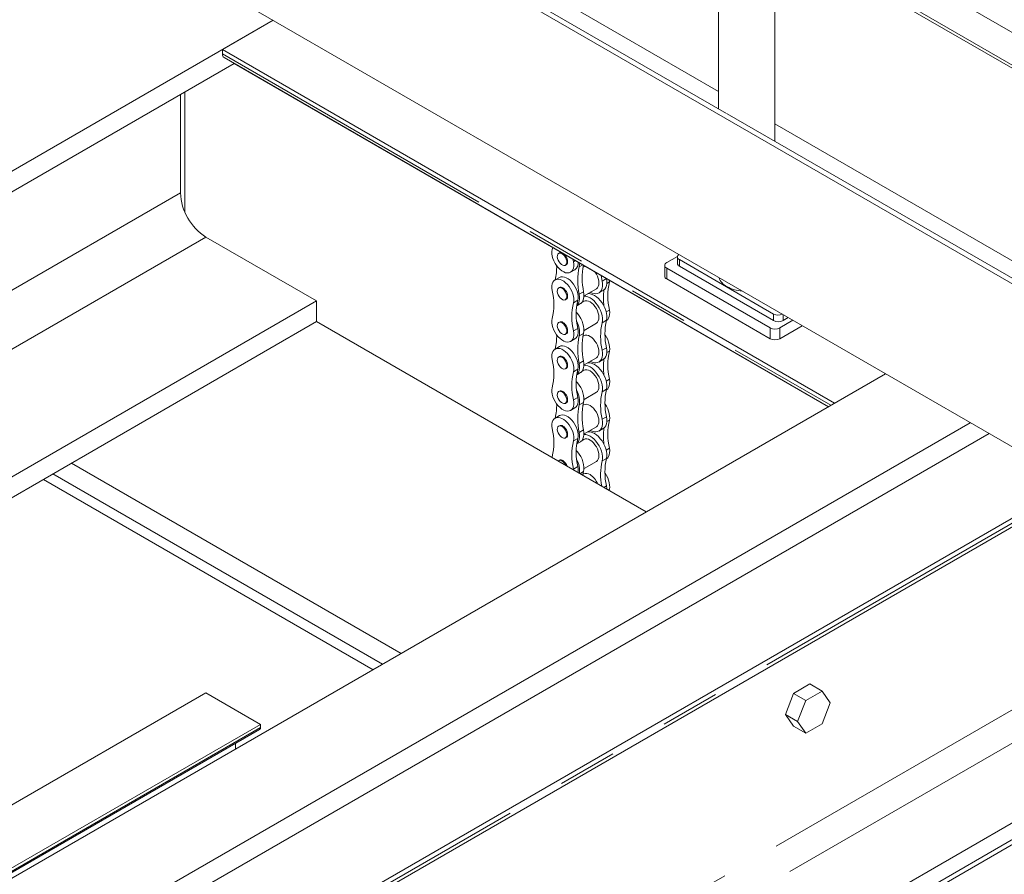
# Model space of a CAD drawing. Header units: millimetres. Extents: x 525 to 29324, y 175 to 20618.
# Tile 304 of 588: x 13493 to 14232, y 16055 to 16696. Entities that reach past the tile are written whole.
import ezdxf

# ---------------------------------------------------------------- set-up
doc = ezdxf.new("R2010")
doc.units = ezdxf.units.MM
doc.linetypes.add('SLD-Centrada-doble', pattern=[12.7, 6.35, -1.27, 1.27, -1.27, 1.27, -1.27])
doc.linetypes.add('SLD-Continua', pattern=[0])

msp = doc.modelspace()

# ---------------------------------------------------------------- linework, layer by layer
at = {"color": 7, "linetype": 'SLD-Continua', "lineweight": 18, "ltscale": 35}
for p, q in [((14023.25, 16625.54), (13410.83, 16979.08)), ((15245.57, 15915.83), (13407.09, 16977.16)), ((14017.28, 16642.11), (13446.62, 16971.55)), ((14017.28, 16975.28), (14017.28, 16628.99)), ((14059.44, 16604.65), (14059.44, 16949.61)), ((13407.09, 16854.68), (15206.69, 15815.8)), ((14059.44, 16789.24), (14472.05, 16551.05)), ((14059.44, 16764.75), (14472.05, 16526.55)), ((14059.44, 16762.3), (14472.05, 16524.1)), ((14059.44, 16762.3), (14472.05, 16524.1)), ((13682.87, 16695.48), (9992.56, 14565.11)), ((13682.87, 16695.48), (9992.56, 14565.11)), ((13682.87, 16695.48), (9992.56, 14565.11)), ((13682.87, 16695.48), (9992.56, 14565.11)), ((13682.87, 16695.48), (9992.56, 14565.11)), ((13682.87, 16695.48), (9992.56, 14565.11)), ((13682.87, 16695.48), (9992.56, 14565.11)), ((13682.87, 16695.48), (9992.56, 14565.11)), ((13682.87, 16695.48), (13644.74, 16673.47)), ((13682.87, 16695.48), (13644.74, 16673.47)), ((13682.87, 16695.48), (13644.74, 16673.47)), ((13682.87, 16695.48), (13644.74, 16673.47)), ((13682.87, 16695.48), (13644.74, 16673.47)), ((13682.87, 16695.48), (13644.74, 16673.47)), ((13682.87, 16695.48), (13644.74, 16673.47)), ((13682.87, 16695.48), (13644.74, 16673.47)), ((13644.74, 16673.47), (14104.36, 16408.13)), ((13644.74, 16673.47), (13644.74, 16670.2)), ((13644.74, 16673.47), (14104.36, 16408.13)), ((13644.74, 16673.47), (13644.74, 16670.2)), ((13644.74, 16673.47), (14104.36, 16408.13)), ((13644.74, 16673.47), (13644.74, 16670.2)), ((13644.74, 16673.47), (14104.36, 16408.13)), ((13644.74, 16673.47), (13644.74, 16670.2)), ((13644.74, 16673.47), (14104.36, 16408.13)), ((13644.74, 16673.47), (13644.74, 16670.2)), ((13644.74, 16673.47), (14104.36, 16408.13)), ((13644.74, 16673.47), (13644.74, 16670.2)), ((13644.74, 16673.47), (14104.36, 16408.13)), ((13644.74, 16673.47), (13644.74, 16670.2)), ((13644.74, 16673.47), (14104.36, 16408.13)), ((13644.74, 16673.47), (13644.74, 16670.2)), ((13645.98, 16667.45), (14099.77, 16405.49)), ((13645.98, 16667.45), (14099.77, 16405.49)), ((13645.98, 16667.45), (14099.77, 16405.49)), ((13645.98, 16667.45), (14099.77, 16405.49)), ((13645.98, 16667.45), (14099.77, 16405.49)), ((13645.98, 16667.45), (14099.77, 16405.49)), ((13645.98, 16667.45), (14099.77, 16405.49)), ((13645.98, 16667.45), (14099.77, 16405.49)), ((13653.59, 16663.06), (13042.99, 16310.57)), ((13653.59, 16663.06), (13042.99, 16310.57)), ((13653.59, 16663.06), (13042.99, 16310.57)), ((13653.59, 16663.06), (13042.99, 16310.57)), ((13653.59, 16663.06), (13042.99, 16310.57)), ((13653.59, 16663.06), (13042.99, 16310.57)), ((13653.59, 16663.06), (13042.99, 16310.57)), ((13653.59, 16663.06), (13042.99, 16310.57)), ((13653.58, 16663.06), (14099.76, 16405.48)), ((13653.58, 16663.06), (14099.76, 16405.48)), ((13653.58, 16663.06), (14099.76, 16405.48)), ((13653.58, 16663.06), (14099.76, 16405.48)), ((13653.58, 16663.06), (14099.76, 16405.48)), ((13653.58, 16663.06), (14099.76, 16405.48)), ((13653.58, 16663.06), (14099.76, 16405.48)), ((13653.58, 16663.06), (14099.76, 16405.48)), ((13613.27, 16565.87), (13613.27, 16639.79)), ((13613.27, 16565.87), (13613.27, 16639.79)), ((13613.27, 16565.87), (13613.27, 16639.79)), ((13613.27, 16565.87), (13613.27, 16639.79)), ((13613.27, 16565.87), (13613.27, 16639.79)), ((13613.27, 16565.87), (13613.27, 16639.79)), ((13613.27, 16565.87), (13613.27, 16639.79)), ((13613.27, 16565.87), (13613.27, 16639.79)), ((13616.45, 16551.85), (13616.45, 16641.63)), ((14636.08, 16271.77), (14023.66, 16625.31)), ((14472.05, 16379.58), (14059.44, 16617.77)), ((13715.45, 16484.84), (13632.36, 16532.8)), ((13715.45, 16484.84), (13632.36, 16532.8)), ((13715.45, 16484.84), (13632.36, 16532.8)), ((13715.45, 16484.84), (13632.36, 16532.8)), ((13715.45, 16484.84), (13632.36, 16532.8)), ((13715.45, 16484.84), (13632.36, 16532.8)), ((13715.45, 16484.84), (13632.36, 16532.8)), ((13715.45, 16484.84), (13632.36, 16532.8)), ((13892.35, 16523.43), (13892.72, 16525)), ((13897.76, 16520.85), (13897.17, 16520.52)), ((13902.27, 16511.69), (13902.85, 16512.03)), ((13907.89, 16516.24), (13908.26, 16514.24)), ((13978.26, 16513.59), (13986.39, 16518.28)), ((13986.34, 16517.88), (13986.34, 16512.98)), ((14058.51, 16475.01), (13987.8, 16515.83)), ((13906.12, 16506.37), (13909.39, 16508.26)), ((13915.95, 16510.54), (13915.48, 16510.27)), ((13976.79, 16511.55), (13976.79, 16503.38)), ((14056.04, 16464.6), (13978.26, 16509.51)), ((14058.51, 16470.12), (13987.8, 16510.94)), ((13897.76, 16502.47), (13894.5, 16500.58)), ((13933, 16501.76), (13933.03, 16501.6)), ((13935.45, 16500.34), (13935.23, 16499.1)), ((14056.04, 16456.44), (13978.26, 16501.34)), ((13897.76, 16494.93), (13897.17, 16494.59)), ((13916.22, 16488.7), (13925.47, 16494.04)), ((13927.31, 16490.85), (13930.58, 16492.74)), ((13715.45, 16484.84), (13228.28, 16203.61)), ((13715.45, 16484.84), (13228.28, 16203.61)), ((13715.45, 16484.84), (13228.28, 16203.61)), ((13715.45, 16484.84), (13228.28, 16203.61)), ((13715.45, 16484.84), (13228.28, 16203.61)), ((13715.45, 16484.84), (13228.28, 16203.61)), ((13715.45, 16484.84), (13228.28, 16203.61)), ((13715.45, 16484.84), (13228.28, 16203.61)), ((13715.45, 16469.33), (13715.45, 16484.84)), ((13715.45, 16469.33), (13715.45, 16484.84)), ((13715.45, 16469.33), (13715.45, 16484.84)), ((13715.45, 16469.33), (13715.45, 16484.84)), ((13715.45, 16469.33), (13715.45, 16484.84)), ((13715.45, 16469.33), (13715.45, 16484.84)), ((13715.45, 16469.33), (13715.45, 16484.84)), ((13715.45, 16469.33), (13715.45, 16484.84)), ((13902.27, 16485.77), (13902.85, 16486.1)), ((13910.73, 16481.28), (13913.48, 16482.87)), ((13915.95, 16484.62), (13914.7, 16483.9)), ((13715.45, 16469.33), (13241.72, 16195.85)), ((13715.45, 16469.33), (13241.72, 16195.85)), ((13715.45, 16469.33), (13241.72, 16195.85)), ((13715.45, 16469.33), (13241.72, 16195.85)), ((13715.45, 16469.33), (13241.72, 16195.85)), ((13715.45, 16469.33), (13241.72, 16195.85)), ((13715.45, 16469.33), (13241.72, 16195.85)), ((13715.45, 16469.33), (13241.72, 16195.85)), ((13715.45, 16469.33), (13962.9, 16326.47)), ((13715.45, 16469.33), (13962.9, 16326.47)), ((13715.45, 16469.33), (13962.9, 16326.47)), ((13715.45, 16469.33), (13962.9, 16326.47)), ((13715.45, 16469.33), (13962.9, 16326.47)), ((13715.45, 16469.33), (13962.9, 16326.47)), ((13715.45, 16469.33), (13962.9, 16326.47)), ((13715.45, 16469.33), (13962.9, 16326.47)), ((13897.76, 16469), (13897.17, 16468.67)), ((13916.22, 16462.78), (13925.47, 16468.12)), ((13932.94, 16470.01), (13933.09, 16470.09)), ((14072.95, 16470.29), (14063.11, 16464.6)), ((14069.42, 16472.33), (14065.58, 16470.12)), ((13902.27, 16459.84), (13902.85, 16460.18)), ((14080.03, 16466.2), (14063.11, 16456.44)), ((13906.12, 16454.52), (13909.39, 16456.41)), ((13915.95, 16458.69), (13915.48, 16458.42)), ((13897.76, 16450.62), (13894.5, 16448.73)), ((13897.76, 16443.08), (13897.17, 16442.74)), ((13916.22, 16436.85), (13925.47, 16442.19)), ((13927.31, 16439), (13930.58, 16440.89)), ((13902.27, 16433.91), (13902.85, 16434.25)), ((13910.73, 16429.43), (13913.48, 16431.02)), ((13915.95, 16432.77), (13914.7, 16432.05)), ((14142.49, 16430.15), (10452.18, 14299.78)), ((14142.49, 16430.15), (10452.18, 14299.78)), ((14142.49, 16430.15), (10452.18, 14299.78)), ((14142.49, 16430.15), (10452.18, 14299.78)), ((14142.49, 16430.15), (10452.18, 14299.78)), ((14142.49, 16430.15), (10452.18, 14299.78)), ((14142.49, 16430.15), (10452.18, 14299.78)), ((14142.49, 16430.15), (10452.18, 14299.78)), ((14104.36, 16408.13), (14142.49, 16430.15)), ((14104.36, 16408.13), (14142.49, 16430.15)), ((14104.36, 16408.13), (14142.49, 16430.15)), ((14104.36, 16408.13), (14142.49, 16430.15)), ((14104.36, 16408.13), (14142.49, 16430.15)), ((14104.36, 16408.13), (14142.49, 16430.15)), ((14104.36, 16408.13), (14142.49, 16430.15)), ((14104.36, 16408.13), (14142.49, 16430.15)), ((13897.76, 16417.15), (13897.17, 16416.81)), ((13916.22, 16410.93), (13925.47, 16416.27)), ((13932.94, 16418.16), (13933.09, 16418.24)), ((13902.27, 16407.99), (13902.85, 16408.33)), ((13906.12, 16402.67), (13909.39, 16404.56)), ((13915.95, 16406.84), (13915.48, 16406.57)), ((13897.76, 16398.77), (13894.5, 16396.88)), ((10515.82, 14263.04), (14206.13, 16393.41)), ((10515.82, 14263.04), (14206.13, 16393.41)), ((10515.82, 14263.04), (14206.13, 16393.41)), ((10515.82, 14263.04), (14206.13, 16393.41)), ((10515.82, 14263.04), (14206.13, 16393.41)), ((10515.82, 14263.04), (14206.13, 16393.41)), ((10515.82, 14263.04), (14206.13, 16393.41)), ((10515.82, 14263.04), (14206.13, 16393.41)), ((13897.76, 16391.23), (13897.17, 16390.89)), ((13916.22, 16385), (13925.47, 16390.34)), ((13927.31, 16387.15), (13930.58, 16389.04)), ((14220.27, 16385.24), (10529.96, 14254.88)), ((14220.27, 16385.24), (10529.96, 14254.88)), ((14220.27, 16385.24), (10529.96, 14254.88)), ((14220.27, 16385.24), (10529.96, 14254.88)), ((14220.27, 16385.24), (10529.96, 14254.88)), ((13902.27, 16382.06), (13902.85, 16382.4)), ((13910.73, 16377.58), (13913.48, 16379.17)), ((13915.95, 16380.92), (13914.7, 16380.2)), ((13892.22, 16367.28), (13892.35, 16367.87)), ((13897.76, 16365.3), (13897.17, 16364.96)), ((13916.22, 16359.08), (13925.47, 16364.42)), ((13932.94, 16366.31), (13933.09, 16366.39)), ((13531.6, 16363.19), (13779.05, 16220.34)), ((13531.6, 16363.19), (13779.05, 16220.34)), ((13531.6, 16363.19), (13779.05, 16220.34)), ((13531.6, 16363.19), (13779.05, 16220.34)), ((13531.6, 16363.19), (13779.05, 16220.34)), ((13531.6, 16363.19), (13779.05, 16220.34)), ((13531.6, 16363.19), (13779.05, 16220.34)), ((13531.6, 16363.19), (13779.05, 16220.34)), ((13908.26, 16358.69), (13908.39, 16357.94)), ((13757.84, 16208.09), (13510.39, 16350.95)), ((13757.84, 16208.09), (13510.39, 16350.95)), ((13757.84, 16208.09), (13510.39, 16350.95)), ((13757.84, 16208.09), (13510.39, 16350.95)), ((13757.84, 16208.09), (13510.39, 16350.95)), ((13757.84, 16208.09), (13510.39, 16350.95)), ((13757.84, 16208.09), (13510.39, 16350.95)), ((13757.84, 16208.09), (13510.39, 16350.95)), ((13764.91, 16212.18), (13517.46, 16355.03)), ((13764.91, 16212.18), (13517.46, 16355.03)), ((13764.91, 16212.18), (13517.46, 16355.03)), ((13764.91, 16212.18), (13517.46, 16355.03)), ((13764.91, 16212.18), (13517.46, 16355.03)), ((13764.91, 16212.18), (13517.46, 16355.03)), ((13764.91, 16212.18), (13517.46, 16355.03)), ((13764.91, 16212.18), (13517.46, 16355.03)), ((13915.95, 16354.99), (13915.48, 16354.72)), ((14283.91, 16348.51), (10593.6, 14218.14)), ((14283.91, 16348.51), (10593.6, 14218.14)), ((14283.91, 16348.51), (10593.6, 14218.14)), ((14283.91, 16348.51), (10593.6, 14218.14)), ((14283.91, 16348.51), (10593.6, 14218.14)), ((13935.23, 16343.55), (13935, 16342.58)), ((13636.2, 15968.12), (14246.81, 16320.62)), ((13636.2, 15968.12), (14246.81, 16320.62)), ((13636.2, 15968.12), (14246.81, 16320.62)), ((13636.2, 15968.12), (14246.81, 16320.62)), ((13636.2, 15968.12), (14246.81, 16320.62)), ((14085.73, 16197.35), (14073.48, 16190.27)), ((14085.73, 16197.35), (14073.48, 16190.27)), ((14085.73, 16197.35), (14073.48, 16190.27)), ((14085.73, 16197.35), (14094.92, 16192.04)), ((14085.73, 16197.35), (14094.92, 16192.04)), ((14085.73, 16197.35), (14094.92, 16192.04)), ((13632.36, 16190.73), (13441.48, 16080.53)), ((13632.36, 16190.73), (13441.48, 16080.53)), ((13632.36, 16190.73), (13441.48, 16080.53)), ((13632.36, 16190.73), (13441.48, 16080.53)), ((13632.36, 16190.73), (13441.48, 16080.53)), ((13632.36, 16190.73), (13441.48, 16080.53)), ((13632.36, 16190.73), (13441.48, 16080.53)), ((13632.36, 16190.73), (13441.48, 16080.53)), ((13632.36, 16190.73), (13673.38, 16167.05)), ((13632.36, 16190.73), (13673.38, 16167.05)), ((13632.36, 16190.73), (13673.38, 16167.05)), ((13632.36, 16190.73), (13673.38, 16167.05)), ((13632.36, 16190.73), (13673.38, 16167.05)), ((13632.36, 16190.73), (13673.38, 16167.05)), ((13632.36, 16190.73), (13673.38, 16167.05)), ((13632.36, 16190.73), (13673.38, 16167.05)), ((14073.48, 16190.27), (14067.36, 16174.49)), ((14073.48, 16190.27), (14067.36, 16174.49)), ((14073.48, 16190.27), (14067.36, 16174.49)), ((14073.48, 16190.27), (14082.68, 16184.97)), ((14073.48, 16190.27), (14082.68, 16184.97)), ((14073.48, 16190.27), (14082.68, 16184.97)), ((14094.92, 16192.04), (14082.68, 16184.97)), ((14094.92, 16192.04), (14082.68, 16184.97)), ((14094.92, 16192.04), (14082.68, 16184.97)), ((14101.05, 16183.33), (14094.92, 16192.04)), ((14101.05, 16183.33), (14094.92, 16192.04)), ((14101.05, 16183.33), (14094.92, 16192.04)), ((14082.68, 16184.97), (14076.55, 16169.18)), ((14082.68, 16184.97), (14076.55, 16169.18)), ((14082.68, 16184.97), (14076.55, 16169.18)), ((14094.92, 16167.54), (14101.05, 16183.33)), ((14094.92, 16167.54), (14101.05, 16183.33)), ((14094.92, 16167.54), (14101.05, 16183.33)), ((14067.36, 16174.49), (14076.55, 16169.18)), ((14067.36, 16174.49), (14073.48, 16165.78)), ((14067.36, 16174.49), (14076.55, 16169.18)), ((14067.36, 16174.49), (14073.48, 16165.78)), ((14067.36, 16174.49), (14076.55, 16169.18)), ((14067.36, 16174.49), (14073.48, 16165.78)), ((13673.38, 16167.05), (13482.49, 16056.86)), ((13673.38, 16167.05), (13482.49, 16056.86)), ((13673.38, 16167.05), (13482.49, 16056.86)), ((13673.38, 16167.05), (13482.49, 16056.86)), ((13673.38, 16167.05), (13482.49, 16056.86)), ((13673.38, 16167.05), (13482.49, 16056.86)), ((13673.38, 16167.05), (13482.49, 16056.86)), ((13673.38, 16167.05), (13482.49, 16056.86)), ((13673.38, 16167.05), (13673.38, 16164.64)), ((13673.38, 16167.05), (13673.38, 16164.64)), ((13673.38, 16167.05), (13673.38, 16164.64)), ((13673.38, 16167.05), (13673.38, 16164.64)), ((13673.38, 16167.05), (13673.38, 16164.64)), ((13673.38, 16167.05), (13673.38, 16164.64)), ((13673.38, 16167.05), (13673.38, 16164.64)), ((13673.38, 16167.05), (13673.38, 16164.64)), ((14073.48, 16165.78), (14082.68, 16160.47)), ((14073.48, 16165.78), (14082.68, 16160.47)), ((14073.48, 16165.78), (14082.68, 16160.47)), ((14076.55, 16169.18), (14082.68, 16160.47)), ((14076.55, 16169.18), (14082.68, 16160.47)), ((14076.55, 16169.18), (14082.68, 16160.47)), ((14082.68, 16160.47), (14094.92, 16167.54)), ((14082.68, 16160.47), (14094.92, 16167.54)), ((14082.68, 16160.47), (14094.92, 16167.54)), ((13485.49, 16055.12), (13672.73, 16163.22)), ((13485.49, 16055.12), (13672.73, 16163.22)), ((13485.49, 16055.12), (13672.73, 16163.22)), ((13485.49, 16055.12), (13672.73, 16163.22)), ((13485.49, 16055.12), (13672.73, 16163.22)), ((13485.49, 16055.12), (13672.73, 16163.22)), ((13485.49, 16055.12), (13672.73, 16163.22)), ((13485.49, 16055.12), (13672.73, 16163.22)), ((13654.67, 16152.79), (13654.67, 16148.54)), ((13654.67, 16152.79), (13654.67, 16148.54)), ((13654.67, 16152.79), (13654.67, 16148.54)), ((13654.67, 16152.79), (13654.67, 16148.54)), ((13654.67, 16152.79), (13654.67, 16148.54)), ((13654.67, 16152.79), (13654.67, 16148.54)), ((13654.67, 16152.79), (13654.67, 16148.54)), ((13654.67, 16152.79), (13654.67, 16148.54)), ((14316.49, 16122.35), (13842.76, 15848.88)), ((14316.49, 16122.35), (13842.76, 15848.88)), ((14316.49, 16122.35), (13842.76, 15848.88)), ((14316.49, 16122.35), (13842.76, 15848.88)), ((14316.49, 16122.35), (13842.76, 15848.88))]:
    msp.add_line(p, q, dxfattribs=at)
at = {"color": 8, "linetype": 'SLD-Centrada-doble', "lineweight": 18, "ltscale": 35}
for p, q in [((13644.74, 16670.2), (14101.53, 16406.5)), ((13644.74, 16670.2), (14101.53, 16406.5)), ((13644.74, 16670.2), (14101.53, 16406.5)), ((13644.74, 16670.2), (14101.53, 16406.5)), ((13644.74, 16670.2), (14101.53, 16406.5)), ((13644.74, 16670.2), (14101.53, 16406.5)), ((13644.74, 16670.2), (14101.53, 16406.5)), ((13644.74, 16670.2), (14101.53, 16406.5)), ((13613.27, 16565.87), (13107.01, 16273.61)), ((13613.27, 16565.87), (13107.01, 16273.61)), ((13613.27, 16565.87), (13107.01, 16273.61)), ((13613.27, 16565.87), (13107.01, 16273.61)), ((13613.27, 16565.87), (13107.01, 16273.61)), ((13613.27, 16565.87), (13107.01, 16273.61)), ((13613.27, 16565.87), (13107.01, 16273.61)), ((13613.27, 16565.87), (13107.01, 16273.61)), ((13632.36, 16532.8), (13145.2, 16251.57)), ((13632.36, 16532.8), (13145.2, 16251.57)), ((13632.36, 16532.8), (13145.2, 16251.57)), ((13632.36, 16532.8), (13145.2, 16251.57)), ((13632.36, 16532.8), (13145.2, 16251.57)), ((13632.36, 16532.8), (13145.2, 16251.57)), ((13632.36, 16532.8), (13145.2, 16251.57)), ((13632.36, 16532.8), (13145.2, 16251.57)), ((13908.26, 16514.24), (13909.81, 16515.14)), ((13912.66, 16510.47), (13915.28, 16511.98)), ((13987.8, 16510.94), (13987.8, 16515.83)), ((13978.26, 16501.34), (13978.26, 16509.51)), ((13933.03, 16501.6), (13929.76, 16499.72)), ((13935.23, 16499.1), (13933.29, 16497.98)), ((13912.66, 16489.85), (13915.93, 16491.73)), ((13908.26, 16483.53), (13911.53, 16485.42)), ((13935.23, 16477.96), (13932.83, 16476.57)), ((14058.51, 16475.01), (14058.51, 16470.12)), ((13933.03, 16470.38), (13929.76, 16468.49)), ((14065.58, 16470.12), (14065.58, 16474.54)), ((13908.26, 16462.39), (13911.53, 16464.28)), ((13912.66, 16458.62), (13915.93, 16460.51)), ((14056.04, 16464.6), (14056.04, 16456.44)), ((14063.11, 16456.44), (14063.11, 16464.6)), ((13933.03, 16449.75), (13929.76, 16447.87)), ((13935.23, 16447.25), (13933.29, 16446.13)), ((13912.66, 16438), (13915.93, 16439.88)), ((13908.26, 16431.68), (13911.53, 16433.57)), ((13935.23, 16426.11), (13932.83, 16424.72)), ((13933.03, 16418.53), (13929.76, 16416.64)), ((13908.26, 16410.54), (13911.53, 16412.43)), ((13912.66, 16406.77), (13915.93, 16408.65)), ((13933.03, 16397.9), (13929.76, 16396.02)), ((13935.23, 16395.4), (13933.29, 16394.28)), ((13912.66, 16386.15), (13915.93, 16388.03)), ((13908.26, 16379.83), (13911.53, 16381.72)), ((13935.23, 16374.26), (13932.83, 16372.87)), ((13933.03, 16366.67), (13929.76, 16364.79)), ((13908.26, 16358.69), (13911.53, 16360.58)), ((13913.15, 16355.2), (13915.93, 16356.8)), ((13933.03, 16346.05), (13931.01, 16344.89)), ((13935.23, 16343.55), (13934.28, 16343)), ((14245.8, 16322.74), (13633.86, 15969.47)), ((14245.8, 16322.74), (13633.86, 15969.47)), ((14245.8, 16322.74), (13633.86, 15969.47)), ((14245.8, 16322.74), (13633.86, 15969.47)), ((14245.8, 16322.74), (13633.86, 15969.47)), ((14252.85, 16186.83), (13755.1, 15899.48)), ((14252.85, 16186.83), (13755.1, 15899.48)), ((14252.85, 16186.83), (13755.1, 15899.48)), ((14252.85, 16186.83), (13755.1, 15899.48)), ((14252.85, 16186.83), (13755.1, 15899.48)), ((13673.38, 16164.64), (13484.58, 16055.65)), ((13673.38, 16164.64), (13484.58, 16055.65)), ((13673.38, 16164.64), (13484.58, 16055.65)), ((13673.38, 16164.64), (13484.58, 16055.65)), ((13673.38, 16164.64), (13484.58, 16055.65)), ((13673.38, 16164.64), (13484.58, 16055.65)), ((13673.38, 16164.64), (13484.58, 16055.65)), ((13673.38, 16164.64), (13484.58, 16055.65)), ((14263.26, 16167.8), (13776.79, 15886.96)), ((14263.26, 16167.8), (13776.79, 15886.96)), ((14263.26, 16167.8), (13776.79, 15886.96)), ((14263.26, 16167.8), (13776.79, 15886.96)), ((14263.26, 16167.8), (13776.79, 15886.96)), ((14311.28, 16135.64), (13828.65, 15857.02)), ((14311.28, 16135.64), (13828.65, 15857.02)), ((14311.28, 16135.64), (13828.65, 15857.02)), ((14311.28, 16135.64), (13828.65, 15857.02)), ((14311.28, 16135.64), (13828.65, 15857.02)), ((14316.49, 16126.12), (13839.5, 15850.76)), ((14316.49, 16126.12), (13839.5, 15850.76)), ((14316.49, 16126.12), (13839.5, 15850.76)), ((14316.49, 16126.12), (13839.5, 15850.76)), ((14316.49, 16126.12), (13839.5, 15850.76))]:
    msp.add_line(p, q, dxfattribs=at)
at = {"color": 7, "linetype": 'SLD-Continua', "lineweight": 18, "ltscale": 35, "flags": 128}
for points in [[(13908.26, 16514.24), (13908.5, 16512.48), (13908.49, 16510.84), (13908.24, 16509.36), (13907.74, 16508.1), (13907.02, 16507.09), (13906.1, 16506.36), (13905.01, 16505.94), (13903.77, 16505.83), (13902.43, 16506.05), (13901.02, 16506.57), (13899.59, 16507.4), (13898.19, 16508.49), (13896.85, 16509.83), (13895.61, 16511.37), (13894.51, 16513.05), (13893.59, 16514.85), (13892.87, 16516.68), (13892.38, 16518.52), (13892.12, 16520.28), (13892.11, 16521.94), (13892.35, 16523.43)], [(13899.72, 16520.26), (13900.69, 16519.55), (13901.59, 16518.58), (13902.35, 16517.42), (13902.92, 16516.17), (13903.25, 16514.91), (13903.31, 16513.74), (13903.12, 16512.75), (13902.66, 16512), (13901.99, 16511.56), (13901.16, 16511.46), (13900.21, 16511.7), (13899.23, 16512.26), (13898.29, 16513.12), (13897.45, 16514.19), (13896.78, 16515.4), (13896.33, 16516.67), (13896.13, 16517.89), (13896.19, 16518.99), (13896.52, 16519.86), (13897.09, 16520.46), (13897.85, 16520.74), (13898.75, 16520.67), (13899.72, 16520.26)], [(13900.31, 16520.6), (13901.28, 16519.89), (13902.18, 16518.92), (13902.94, 16517.76), (13903.51, 16516.51), (13903.83, 16515.25), (13903.9, 16514.08), (13903.7, 16513.09), (13903.25, 16512.34), (13902.85, 16512.03)], [(13987.8, 16515.83), (13987.18, 16516.27), (13986.72, 16516.77), (13986.43, 16517.31), (13986.34, 16517.88), (13986.43, 16518.44), (13986.72, 16518.98), (13987.18, 16519.48), (13987.42, 16519.67)], [(13912.95, 16513.33), (13912.92, 16512.08), (13912.66, 16510.47)], [(13917.08, 16510.94), (13916.97, 16510.92), (13915.95, 16510.54)], [(13925.47, 16494.04), (13925.47, 16494.04), (13926.31, 16494.74), (13926.93, 16495.72), (13927.31, 16496.96), (13927.44, 16498.41), (13927.31, 16500), (13926.93, 16501.68), (13926.31, 16503.38), (13925.47, 16505.04), (13924.45, 16506.6), (13924.34, 16506.75)], [(13892.35, 16492.72), (13892.11, 16494.48), (13892.12, 16496.12), (13892.38, 16497.6), (13892.87, 16498.86), (13893.59, 16499.87), (13894.51, 16500.59), (13895.61, 16501.02), (13896.85, 16501.12), (13898.19, 16500.91), (13899.59, 16500.38), (13901.02, 16499.56), (13902.43, 16498.46), (13903.77, 16497.13), (13905.01, 16495.59), (13906.1, 16493.9), (13907.02, 16492.11), (13907.74, 16490.27), (13908.24, 16488.44), (13908.49, 16486.67), (13908.5, 16485.02), (13908.26, 16483.53)], [(13897.76, 16502.47), (13897.78, 16502.48), (13898.87, 16502.9), (13900.11, 16503.01), (13901.45, 16502.8), (13902.86, 16502.27), (13904.29, 16501.45), (13905.69, 16500.35), (13907.04, 16499.01), (13908.27, 16497.48), (13909.37, 16495.79), (13910.29, 16494), (13911.01, 16492.16), (13911.5, 16490.33), (13911.76, 16488.56), (13911.77, 16486.91), (13911.53, 16485.42)], [(13929.76, 16499.72), (13930.02, 16497.81), (13930.02, 16496.03), (13929.76, 16494.42), (13929.26, 16493.02), (13928.53, 16491.88), (13927.58, 16491.02), (13926.45, 16490.47), (13925.15, 16490.24), (13923.74, 16490.34), (13922.25, 16490.77), (13920.89, 16491.4)], [(13929.07, 16504.02), (13929.28, 16502.54), (13929.76, 16499.72)], [(13933.03, 16501.6), (13933.28, 16499.7), (13933.28, 16497.92), (13933.03, 16496.31), (13932.53, 16494.91), (13931.8, 16493.77), (13930.85, 16492.91), (13930.58, 16492.74)], [(13899.72, 16494.34), (13900.69, 16493.62), (13901.59, 16492.65), (13902.35, 16491.5), (13902.92, 16490.25), (13903.25, 16488.99), (13903.31, 16487.82), (13903.12, 16486.82), (13902.66, 16486.08), (13901.99, 16485.64), (13901.16, 16485.53), (13900.21, 16485.77), (13899.23, 16486.34), (13898.29, 16487.19), (13897.45, 16488.26), (13896.78, 16489.48), (13896.33, 16490.74), (13896.13, 16491.97), (13896.19, 16493.06), (13896.52, 16493.94), (13897.09, 16494.54), (13897.85, 16494.81), (13898.75, 16494.74), (13899.72, 16494.34)], [(13900.31, 16494.68), (13901.28, 16493.96), (13902.18, 16492.99), (13902.94, 16491.84), (13903.51, 16490.58), (13903.83, 16489.33), (13903.9, 16488.16), (13903.7, 16487.16), (13903.25, 16486.42), (13902.85, 16486.1)], [(13912.66, 16489.85), (13912.92, 16487.94), (13912.92, 16486.16), (13912.67, 16484.55), (13912.16, 16483.15), (13911.43, 16482.01), (13910.73, 16481.33)], [(13915.93, 16491.73), (13916.19, 16489.83), (13916.19, 16488.05), (13915.93, 16486.44), (13915.43, 16485.04), (13914.7, 16483.9), (13913.75, 16483.04), (13913.48, 16482.87)], [(13918.87, 16490.23), (13919.53, 16490.31), (13920.94, 16490.21), (13922.44, 16489.78), (13923.97, 16489.04), (13925.51, 16488.01), (13927.01, 16486.7), (13928.42, 16485.17), (13929.71, 16483.45), (13930.85, 16481.59), (13931.8, 16479.64), (13932.53, 16477.65), (13933.03, 16475.67), (13933.28, 16473.77), (13933.28, 16471.99), (13933.03, 16470.38)], [(13916.21, 16488.42), (13916.26, 16488.42), (13917.67, 16488.32), (13919.17, 16487.9), (13920.71, 16487.15), (13922.25, 16486.12), (13923.74, 16484.82), (13925.15, 16483.29), (13926.45, 16481.57), (13927.58, 16479.7), (13928.53, 16477.75), (13929.26, 16475.76), (13929.76, 16473.79), (13930.02, 16471.88), (13930.02, 16470.1), (13929.76, 16468.49)], [(13920.71, 16484.15), (13922.02, 16483.24), (13923.29, 16482.07), (13924.45, 16480.67), (13925.47, 16479.12), (13926.31, 16477.46), (13926.93, 16475.75), (13927.31, 16474.07), (13927.44, 16472.48), (13927.31, 16471.04), (13926.93, 16469.8), (13926.31, 16468.81), (13925.47, 16468.12), (13925.47, 16468.12)], [(13910.42, 16476.31), (13911.32, 16475.3), (13912.61, 16473.58), (13913.75, 16471.72), (13914.7, 16469.77), (13915.43, 16467.78), (13915.93, 16465.8), (13916.19, 16463.9), (13916.19, 16462.12), (13915.93, 16460.51)], [(13935.23, 16477.96), (13935.47, 16476.2), (13935.46, 16474.55), (13935.21, 16473.08), (13934.71, 16471.82), (13933.99, 16470.81), (13933.09, 16470.09)], [(13908.26, 16462.39), (13908.5, 16460.63), (13908.49, 16458.98), (13908.24, 16457.51), (13907.74, 16456.25), (13907.02, 16455.24), (13906.1, 16454.51), (13905.01, 16454.09), (13903.77, 16453.98), (13902.43, 16454.2), (13901.02, 16454.72), (13899.59, 16455.55), (13898.19, 16456.64), (13896.85, 16457.98), (13895.61, 16459.52), (13894.51, 16461.2), (13893.59, 16462.99), (13892.87, 16464.83), (13892.38, 16466.67), (13892.12, 16468.43), (13892.11, 16470.09), (13892.35, 16471.58)], [(13899.72, 16468.41), (13900.69, 16467.7), (13901.59, 16466.73), (13902.35, 16465.57), (13902.92, 16464.32), (13903.25, 16463.06), (13903.31, 16461.89), (13903.12, 16460.9), (13902.66, 16460.15), (13901.99, 16459.71), (13901.16, 16459.61), (13900.21, 16459.85), (13899.23, 16460.41), (13898.29, 16461.27), (13897.45, 16462.34), (13896.78, 16463.55), (13896.33, 16464.82), (13896.13, 16466.04), (13896.19, 16467.14), (13896.52, 16468.01), (13897.09, 16468.61), (13897.85, 16468.89), (13898.75, 16468.82), (13899.72, 16468.41)], [(13900.31, 16468.75), (13901.28, 16468.04), (13902.18, 16467.07), (13902.94, 16465.91), (13903.51, 16464.66), (13903.83, 16463.4), (13903.9, 16462.23), (13903.7, 16461.24), (13903.25, 16460.49), (13902.85, 16460.18)], [(13911.53, 16464.28), (13911.77, 16462.51), (13911.76, 16460.87), (13911.5, 16459.4), (13911.01, 16458.14), (13910.29, 16457.13), (13909.39, 16456.41)], [(13925.47, 16442.19), (13925.47, 16442.19), (13926.31, 16442.89), (13926.93, 16443.87), (13927.31, 16445.11), (13927.44, 16446.55), (13927.31, 16448.15), (13926.93, 16449.83), (13926.31, 16451.53), (13925.47, 16453.19), (13924.45, 16454.75), (13923.29, 16456.14), (13922.02, 16457.31), (13920.71, 16458.22)], [(13931.93, 16459.37), (13931.98, 16459.31), (13933.07, 16457.62), (13933.99, 16455.83), (13934.71, 16453.99), (13935.21, 16452.16), (13935.46, 16450.39), (13935.47, 16448.74), (13935.23, 16447.25)], [(13892.35, 16440.87), (13892.11, 16442.63), (13892.12, 16444.27), (13892.38, 16445.75), (13892.87, 16447.01), (13893.59, 16448.02), (13894.51, 16448.74), (13895.61, 16449.17), (13896.85, 16449.27), (13898.19, 16449.06), (13899.59, 16448.53), (13901.02, 16447.71), (13902.43, 16446.61), (13903.77, 16445.28), (13905.01, 16443.74), (13906.1, 16442.05), (13907.02, 16440.26), (13907.74, 16438.42), (13908.24, 16436.59), (13908.49, 16434.82), (13908.5, 16433.17), (13908.26, 16431.68)], [(13897.76, 16450.62), (13897.78, 16450.63), (13898.87, 16451.05), (13900.11, 16451.16), (13901.45, 16450.95), (13902.86, 16450.42), (13904.29, 16449.6), (13905.69, 16448.5), (13907.04, 16447.16), (13908.27, 16445.63), (13909.37, 16443.94), (13910.29, 16442.15), (13911.01, 16440.31), (13911.5, 16438.48), (13911.76, 16436.71), (13911.77, 16435.06), (13911.53, 16433.57)], [(13929.76, 16447.87), (13930.02, 16445.96), (13930.02, 16444.18), (13929.76, 16442.57), (13929.26, 16441.17), (13928.53, 16440.03), (13927.58, 16439.17), (13926.45, 16438.62), (13925.15, 16438.39), (13923.74, 16438.49), (13922.25, 16438.92), (13920.89, 16439.55)], [(13933.03, 16449.75), (13933.28, 16447.85), (13933.28, 16446.07), (13933.03, 16444.46), (13932.53, 16443.06), (13931.8, 16441.92), (13930.85, 16441.06), (13930.58, 16440.89)], [(13899.72, 16442.49), (13900.69, 16441.77), (13901.59, 16440.8), (13902.35, 16439.65), (13902.92, 16438.39), (13903.25, 16437.14), (13903.31, 16435.97), (13903.12, 16434.97), (13902.66, 16434.23), (13901.99, 16433.79), (13901.16, 16433.68), (13900.21, 16433.92), (13899.23, 16434.49), (13898.29, 16435.34), (13897.45, 16436.41), (13896.78, 16437.63), (13896.33, 16438.89), (13896.13, 16440.12), (13896.19, 16441.21), (13896.52, 16442.09), (13897.09, 16442.69), (13897.85, 16442.96), (13898.75, 16442.89), (13899.72, 16442.49)], [(13900.31, 16442.83), (13901.28, 16442.11), (13902.18, 16441.14), (13902.94, 16439.99), (13903.51, 16438.73), (13903.83, 16437.48), (13903.9, 16436.31), (13903.7, 16435.31), (13903.25, 16434.57), (13902.85, 16434.25)], [(13912.66, 16438), (13912.92, 16436.09), (13912.92, 16434.31), (13912.67, 16432.7), (13912.16, 16431.3), (13911.43, 16430.16), (13910.73, 16429.48)], [(13915.93, 16439.88), (13916.19, 16437.98), (13916.19, 16436.2), (13915.93, 16434.59), (13915.43, 16433.19), (13914.7, 16432.05), (13913.75, 16431.19), (13913.48, 16431.02)], [(13918.87, 16438.38), (13919.53, 16438.46), (13920.94, 16438.36), (13922.44, 16437.93), (13923.97, 16437.19), (13925.51, 16436.16), (13927.01, 16434.85), (13928.42, 16433.32), (13929.71, 16431.6), (13930.85, 16429.74), (13931.8, 16427.79), (13932.53, 16425.8), (13933.03, 16423.82), (13933.28, 16421.92), (13933.28, 16420.14), (13933.03, 16418.53)], [(13916.21, 16436.57), (13916.26, 16436.57), (13917.67, 16436.47), (13919.17, 16436.04), (13920.71, 16435.3), (13922.25, 16434.27), (13923.74, 16432.97), (13925.15, 16431.44), (13926.45, 16429.72), (13927.58, 16427.85), (13928.53, 16425.9), (13929.26, 16423.91), (13929.76, 16421.94), (13930.02, 16420.03), (13930.02, 16418.25), (13929.76, 16416.64)], [(13920.71, 16432.3), (13922.02, 16431.39), (13923.29, 16430.22), (13924.45, 16428.82), (13925.47, 16427.27), (13926.31, 16425.61), (13926.93, 16423.9), (13927.31, 16422.22), (13927.44, 16420.63), (13927.31, 16419.19), (13926.93, 16417.95), (13926.31, 16416.96), (13925.47, 16416.27), (13925.47, 16416.27)], [(13910.42, 16424.46), (13911.32, 16423.45), (13912.61, 16421.73), (13913.75, 16419.87), (13914.7, 16417.92), (13915.43, 16415.93), (13915.93, 16413.95), (13916.19, 16412.05), (13916.19, 16410.27), (13915.93, 16408.65)], [(13935.23, 16426.11), (13935.47, 16424.35), (13935.46, 16422.7), (13935.21, 16421.23), (13934.71, 16419.97), (13933.99, 16418.96), (13933.09, 16418.24)], [(13908.26, 16410.54), (13908.5, 16408.78), (13908.49, 16407.13), (13908.24, 16405.66), (13907.74, 16404.4), (13907.02, 16403.39), (13906.1, 16402.66), (13905.01, 16402.24), (13903.77, 16402.13), (13902.43, 16402.35), (13901.02, 16402.87), (13899.59, 16403.7), (13898.19, 16404.79), (13896.85, 16406.13), (13895.61, 16407.67), (13894.51, 16409.35), (13893.59, 16411.14), (13892.87, 16412.98), (13892.38, 16414.82), (13892.12, 16416.58), (13892.11, 16418.24), (13892.35, 16419.72)], [(13899.72, 16416.56), (13900.69, 16415.85), (13901.59, 16414.88), (13902.35, 16413.72), (13902.92, 16412.47), (13903.25, 16411.21), (13903.31, 16410.04), (13903.12, 16409.05), (13902.66, 16408.3), (13901.99, 16407.86), (13901.16, 16407.76), (13900.21, 16408), (13899.23, 16408.56), (13898.29, 16409.42), (13897.45, 16410.49), (13896.78, 16411.7), (13896.33, 16412.97), (13896.13, 16414.19), (13896.19, 16415.28), (13896.52, 16416.16), (13897.09, 16416.76), (13897.85, 16417.04), (13898.75, 16416.97), (13899.72, 16416.56)], [(13900.31, 16416.9), (13901.28, 16416.19), (13902.18, 16415.21), (13902.94, 16414.06), (13903.51, 16412.81), (13903.83, 16411.55), (13903.9, 16410.38), (13903.7, 16409.39), (13903.25, 16408.64), (13902.85, 16408.33)], [(13911.53, 16412.43), (13911.77, 16410.66), (13911.76, 16409.02), (13911.5, 16407.55), (13911.01, 16406.29), (13910.29, 16405.28), (13909.39, 16404.56)], [(13925.47, 16390.34), (13925.47, 16390.34), (13926.31, 16391.04), (13926.93, 16392.02), (13927.31, 16393.26), (13927.44, 16394.7), (13927.31, 16396.3), (13926.93, 16397.98), (13926.31, 16399.68), (13925.47, 16401.34), (13924.45, 16402.9), (13923.29, 16404.29), (13922.02, 16405.46), (13920.71, 16406.37)], [(13931.93, 16407.52), (13931.98, 16407.46), (13933.07, 16405.77), (13933.99, 16403.98), (13934.71, 16402.14), (13935.21, 16400.31), (13935.46, 16398.54), (13935.47, 16396.89), (13935.23, 16395.4)], [(13892.35, 16389.02), (13892.11, 16390.78), (13892.12, 16392.42), (13892.38, 16393.9), (13892.87, 16395.16), (13893.59, 16396.17), (13894.51, 16396.89), (13895.61, 16397.32), (13896.85, 16397.42), (13898.19, 16397.21), (13899.59, 16396.68), (13901.02, 16395.86), (13902.43, 16394.76), (13903.77, 16393.43), (13905.01, 16391.89), (13906.1, 16390.2), (13907.02, 16388.41), (13907.74, 16386.57), (13908.24, 16384.74), (13908.49, 16382.97), (13908.5, 16381.32), (13908.26, 16379.83)], [(13897.76, 16398.77), (13897.78, 16398.78), (13898.87, 16399.2), (13900.11, 16399.31), (13901.45, 16399.1), (13902.86, 16398.57), (13904.29, 16397.75), (13905.69, 16396.65), (13907.04, 16395.31), (13908.27, 16393.78), (13909.37, 16392.09), (13910.29, 16390.3), (13911.01, 16388.46), (13911.5, 16386.63), (13911.76, 16384.86), (13911.77, 16383.2), (13911.53, 16381.72)], [(13929.76, 16396.02), (13930.02, 16394.11), (13930.02, 16392.33), (13929.76, 16390.72), (13929.26, 16389.32), (13928.53, 16388.18), (13927.58, 16387.32), (13926.45, 16386.77), (13925.15, 16386.54), (13923.74, 16386.64), (13922.25, 16387.07), (13920.89, 16387.7)], [(13933.03, 16397.9), (13933.28, 16396), (13933.28, 16394.22), (13933.03, 16392.61), (13932.53, 16391.21), (13931.8, 16390.07), (13930.85, 16389.21), (13930.58, 16389.04)], [(13899.72, 16390.64), (13900.69, 16389.92), (13901.59, 16388.95), (13902.35, 16387.8), (13902.92, 16386.54), (13903.25, 16385.29), (13903.31, 16384.12), (13903.12, 16383.12), (13902.66, 16382.38), (13901.99, 16381.94), (13901.16, 16381.83), (13900.21, 16382.07), (13899.23, 16382.64), (13898.29, 16383.49), (13897.45, 16384.56), (13896.78, 16385.78), (13896.33, 16387.04), (13896.13, 16388.27), (13896.19, 16389.36), (13896.52, 16390.24), (13897.09, 16390.84), (13897.85, 16391.11), (13898.75, 16391.04), (13899.72, 16390.64)], [(13900.31, 16390.98), (13901.28, 16390.26), (13902.18, 16389.29), (13902.94, 16388.14), (13903.51, 16386.88), (13903.83, 16385.63), (13903.9, 16384.46), (13903.7, 16383.46), (13903.25, 16382.72), (13902.85, 16382.4)], [(13915.93, 16388.03), (13916.19, 16386.13), (13916.19, 16384.35), (13915.93, 16382.74), (13915.43, 16381.34), (13914.7, 16380.2), (13913.75, 16379.34), (13913.48, 16379.17)], [(13918.87, 16386.53), (13919.53, 16386.61), (13920.94, 16386.51), (13922.44, 16386.08), (13923.97, 16385.34), (13925.51, 16384.3), (13927.01, 16383), (13928.42, 16381.47), (13929.71, 16379.75), (13930.85, 16377.89), (13931.8, 16375.94), (13932.53, 16373.95), (13933.03, 16371.97), (13933.28, 16370.07), (13933.28, 16368.29), (13933.03, 16366.67)], [(13912.66, 16386.15), (13912.92, 16384.24), (13912.92, 16382.46), (13912.67, 16380.85), (13912.16, 16379.45), (13911.43, 16378.31), (13910.73, 16377.63)], [(13916.21, 16384.72), (13916.26, 16384.72), (13917.67, 16384.62), (13919.17, 16384.19), (13920.71, 16383.45), (13922.25, 16382.42), (13923.74, 16381.12), (13925.15, 16379.59), (13926.45, 16377.87), (13927.58, 16376), (13928.53, 16374.05), (13929.26, 16372.06), (13929.76, 16370.09), (13930.02, 16368.18), (13930.02, 16366.4), (13929.76, 16364.79)], [(13920.71, 16380.44), (13922.02, 16379.54), (13923.29, 16378.37), (13924.45, 16376.97), (13925.47, 16375.42), (13926.31, 16373.76), (13926.93, 16372.05), (13927.31, 16370.37), (13927.44, 16368.78), (13927.31, 16367.34), (13926.93, 16366.1), (13926.31, 16365.11), (13925.47, 16364.42), (13925.47, 16364.42)], [(13910.42, 16372.61), (13911.32, 16371.6), (13912.61, 16369.88), (13913.75, 16368.02), (13914.7, 16366.07), (13915.43, 16364.08), (13915.93, 16362.1), (13916.19, 16360.2), (13916.19, 16358.42), (13915.93, 16356.8)], [(13935.23, 16374.26), (13935.47, 16372.5), (13935.46, 16370.85), (13935.21, 16369.38), (13934.71, 16368.12), (13933.99, 16367.11), (13933.09, 16366.39)], [(13915.93, 16356.8), (13915.44, 16354.54), (13915.34, 16353.93)], [(13931.93, 16355.67), (13931.98, 16355.61), (13933.07, 16353.92), (13933.99, 16352.13), (13934.71, 16350.29), (13935.21, 16348.46), (13935.46, 16346.69), (13935.47, 16345.04), (13935.23, 16343.55)], [(13933.03, 16346.05), (13933.28, 16344.15), (13933.31, 16343.56)]]:
    msp.add_lwpolyline(points, dxfattribs=at)
at = {"color": 7, "linetype": 'SLD-Continua', "lineweight": 18, "ltscale": 1225}
for centre, radius, start, end in [((13647.59, 16669.84), 2.88, 172.74417, 235.94365), ((13647.59, 16669.84), 2.88, 172.74417, 235.94365), ((13647.59, 16669.84), 2.88, 172.74417, 235.94365), ((13647.59, 16669.84), 2.88, 172.74417, 235.94365), ((13647.59, 16669.84), 2.88, 172.74417, 235.94365), ((13647.59, 16669.84), 2.88, 172.74417, 235.94365), ((13647.59, 16669.84), 2.88, 172.74417, 235.94365), ((13647.59, 16669.84), 2.88, 172.74417, 235.94365), ((13654.61, 16567.69), 41.37, 182.52015, 237.47985), ((13654.61, 16567.69), 41.37, 182.52015, 237.47985), ((13654.61, 16567.69), 41.37, 182.52015, 237.47985), ((13654.61, 16567.69), 41.37, 182.52015, 237.47985), ((13654.61, 16567.69), 41.37, 182.52015, 237.47985), ((13654.61, 16567.69), 41.37, 182.52015, 237.47985), ((13654.61, 16567.69), 41.37, 182.52015, 237.47985), ((13654.61, 16567.69), 41.37, 182.52015, 237.47985), ((13898.82, 16518.55), 2.54, 54.07057, 114.61897), ((13905.81, 16513.13), 6.04, 306.32592, 8.26193), ((13979.03, 16511.55), 2.18, 110.78342, 249.21658), ((13988.84, 16513.23), 2.51, 185.6948, 245.62534), ((13854.09, 16509.87), 41.59, 347.21979, 1.97569), ((13959.62, 16500.16), 48.07, 167.61434, 192.38566), ((13963.35, 16502.09), 48.54, 168.58907, 192.32234), ((13982.11, 16488.53), 48.05, 167.29249, 192.70751), ((13979.29, 16503.63), 2.51, 185.6948, 245.62534), ((14028.83, 16506.3), 11.98, 199.64158, 243.35256), ((13845.48, 16482.15), 48.05, 347.29249, 12.70751), ((13898.82, 16492.62), 2.54, 54.07057, 114.61897), ((13979.16, 16487.1), 48.37, 172.81514, 187.30542), ((14037.26, 16521.1), 29, 241.569, 265.57848), ((13955.14, 16472.96), 48.05, 167.29249, 192.70751), ((13958.41, 16474.85), 48.05, 167.29249, 192.70751), ((13917.92, 16480.25), 4.79, 54.38242, 114.30712), ((14062.07, 16481.94), 7.78, 242.82851, 293.33288), ((13898.82, 16466.7), 2.54, 54.07057, 114.61897), ((13896.67, 16461.29), 16.22, 350.51552, 29.94602), ((13976.72, 16458.18), 48.07, 167.61434, 192.38566), ((13979.98, 16460.06), 48.07, 167.61434, 192.38566), ((14062.05, 16476.94), 7.69, 242.60967, 297.39033), ((13962.88, 16450.19), 48.07, 167.61434, 192.38566), ((14059.57, 16471.43), 7.69, 242.60967, 297.39033), ((13854.09, 16458.02), 41.59, 347.21979, 1.97569), ((13959.62, 16448.31), 48.07, 167.61434, 192.38566), ((13917.92, 16454.33), 4.79, 54.38242, 114.30712), ((14059.57, 16463.26), 7.69, 242.60967, 297.39033), ((13982.11, 16436.68), 48.05, 167.29249, 192.70751), ((13845.48, 16430.3), 48.05, 347.29249, 12.70751), ((13898.82, 16440.77), 2.54, 54.07057, 114.61897), ((13979.16, 16435.25), 48.37, 172.81514, 187.30542), ((13955.14, 16421.11), 48.05, 167.29249, 192.70751), ((13958.41, 16423), 48.05, 167.29249, 192.70751), ((13917.92, 16428.4), 4.79, 54.38242, 114.30712), ((13898.82, 16414.85), 2.54, 54.07057, 114.61897), ((13896.67, 16409.44), 16.22, 350.51552, 29.94602), ((13976.72, 16406.33), 48.07, 167.61434, 192.38566), ((13979.98, 16408.21), 48.07, 167.61434, 192.38566), ((13962.88, 16398.34), 48.07, 167.61434, 192.38566), ((13854.09, 16406.17), 41.59, 347.21979, 1.97569), ((13959.62, 16396.46), 48.07, 167.61434, 192.38566), ((13917.92, 16402.48), 4.79, 54.38242, 114.30712), ((13982.11, 16384.83), 48.05, 167.29249, 192.70751), ((13845.48, 16378.45), 48.05, 347.29249, 12.70751), ((13898.82, 16388.92), 2.54, 54.07057, 114.61897), ((13979.16, 16383.4), 48.37, 172.81514, 187.30542), ((13955.14, 16369.26), 48.05, 167.29249, 192.70751), ((13958.41, 16371.15), 48.05, 167.29249, 192.70751), ((13917.92, 16376.55), 4.79, 54.38242, 114.30712), ((13898.29, 16362.94), 2.28, 50.98459, 131.51007), ((13898.82, 16362.99), 2.54, 54.07057, 114.61897), ((13895.53, 16358.16), 7.78, 23.36627, 57.36866), ((13895.96, 16358.35), 7.98, 17.2064, 57.02739), ((13896.32, 16357.47), 16.58, 352.88191, 29.71118), ((13975.93, 16354.57), 47.28, 167.51743, 190.71896), ((13979.98, 16356.36), 48.07, 167.61434, 192.38566), ((13900.74, 16358.16), 11.05, 349.19269, 12.61372), ((13917.92, 16350.63), 4.79, 54.38242, 114.30712), ((13912.82, 16342.22), 14.61, 21.29314, 57.34272), ((13671.87, 16164.46), 1.51, 304.63031, 6.68187), ((13671.87, 16164.46), 1.51, 304.63031, 6.68187), ((13671.87, 16164.46), 1.51, 304.63031, 6.68187), ((13671.87, 16164.46), 1.51, 304.63031, 6.68187), ((13671.87, 16164.46), 1.51, 304.63031, 6.68187), ((13671.87, 16164.46), 1.51, 304.63031, 6.68187), ((13671.87, 16164.46), 1.51, 304.63031, 6.68187), ((13671.87, 16164.46), 1.51, 304.63031, 6.68187)]:
    msp.add_arc(centre, radius, start, end, dxfattribs=at)

doc.saveas('drawing.dxf')
